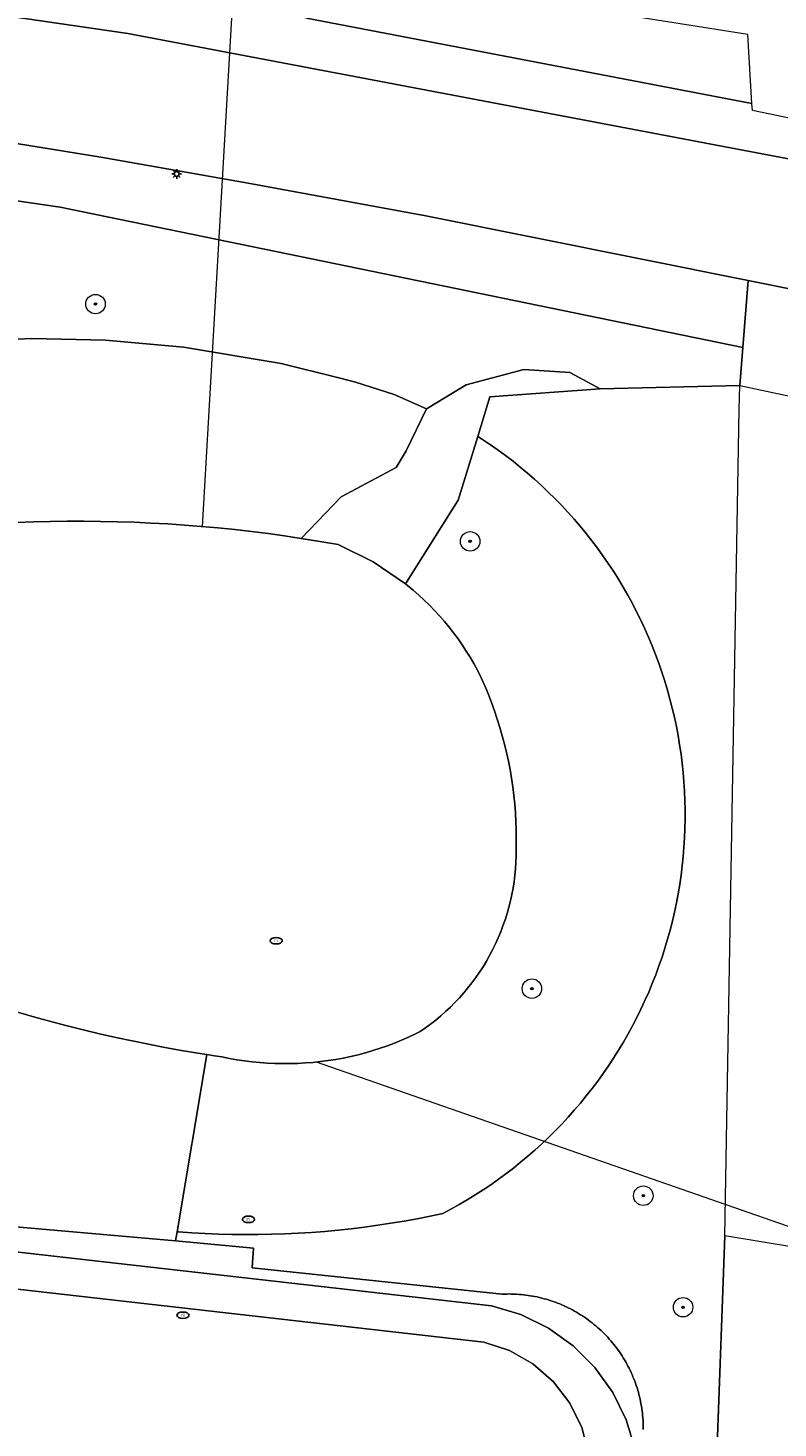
# Model space of a CAD drawing. Header units: metres. Extents: x 152610 to 160096, y 456114 to 462495.
# Tile 431 of 656: x 157401 to 157432, y 460651 to 460708. Entities that reach past the tile are written whole.
import ezdxf
from ezdxf.enums import TextEntityAlignment as Align

# ---------------------------------------------------------------- set-up
doc = ezdxf.new("R2010")
doc.units = ezdxf.units.M
doc.header["$LTSCALE"] = 0.5
doc.layers.get('0').update_dxf_attribs({"linetype": 'CONTINUOUS'})
for name, color, linetype, lineweight in [('B-PV-GK-BESCHOEIING-G', 251, 'GK-BESCHOEIING-SO', 18), ('B-PV-GR-BEPLANTING_CULTUUR_BODEMBEDEKKER-GV', 251, 'CONTINUOUS', 18), ('B-PV-GR-BEPLANTING_CULTUUR_BOSPLANTSOEN-GV', 251, 'CONTINUOUS', 18), ('B-PV-GR-BOOM-S', 251, 'CONTINUOUS', 25), ('B-PV-GR-HAAG-GV', 251, 'CONTINUOUS', 13), ('B-PV-GW-TALUD_KRUIN-G', 251, 'CONTINUOUS', 18), ('B-PV-IE-MEUBILAIR-S', 251, 'CONTINUOUS', 25), ('B-PV-KW-KUNSTWERK_DUIKER-G', 251, 'CONTINUOUS', 18), ('B-PV-OG-TERREIN_BEGROEID-GV', 251, 'CONTINUOUS', 18), ('B-PV-OG-WATER_MEER-GV', 251, 'CONTINUOUS', 18), ('B-PV-VH-ONVERHARD_ZAND-GV', 251, 'CONTINUOUS', 18), ('B-PV-VH-OPENVERHARDING_BETONSTRAATSTEEN-GV', 251, 'CONTINUOUS', 18), ('B-PV-VH-OPENVERHARDING_STRAATBAKSTEEN-GV', 251, 'CONTINUOUS', 18), ('B-PV-VH-OPENVERHARDING_TEGEL-GV', 251, 'CONTINUOUS', 18)]:
    doc.layers.add(name, color=color, linetype=linetype, lineweight=lineweight)
doc.styles.add('NLCS-ISO', font='NLCS-ISO.ttf')
doc.linetypes.add('GK-BESCHOEIING-SO', pattern='A,18,-3,[1,NLCS.SHX,S=0.6,R=0,X=0,Y=0],-3', length=24)

# ---------------------------------------------------------------- blocks, each defined once
blk = doc.blocks.new('SIE-MEUBILAIR_PAAL_LICHTMAST-SO')
for points in [[(-0.62, 0), (-1, 0)], [(-0.71, 0.71), (-0.44, 0.44)], [(0, 1), (0, 0.62)], [(0.44, 0.44), (0.71, 0.71)], [(1, 0), (0.62, 0)], [(-0.71, -0.71), (-0.44, -0.44)], [(0, -0.62), (0, -1)], [(0.44, -0.44), (0.71, -0.71)]]:
    blk.add_lwpolyline(points)
blk.add_circle((0, 0), 0.5)
blk = doc.blocks.new('SIE-MEUBILAIR_PUT_RIOOLPUT-SO')
blk.add_ellipse((0, 0), major_axis=(1.25, 0), ratio=0.54)
at = {"style": 'NLCS-ISO'}
blk.add_text('ri', height=0.75, dxfattribs=at).set_placement((-0.04, 0.07), align=Align.MIDDLE_CENTER)
blk = doc.blocks.new('SGR-BOOM_GBKN-SO')
at = {"linetype": 'ByBlock', "lineweight": 18}
h = blk.add_hatch(color=0, dxfattribs=at)
h.dxf.hatch_style = 1
edge = h.paths.add_edge_path()
edge.add_arc((0, 0), 0.25, 0, 360)
at = {"color": 0, "linetype": 'ByBlock', "lineweight": 18}
for radius in [2, 0.25]:
    blk.add_circle((0, 0), radius, dxfattribs=at)
at = {"color": 0, "linetype": 'ByBlock', "lineweight": 18, "style": 'NLCS-ISO'}
blk.add_attdef('SOORT', (2.5, 0), '', height=1.5, dxfattribs=at)

msp = doc.modelspace()

# ---------------------------------------------------------------- linework, layer by layer
at = {"layer": 'B-PV-GK-BESCHOEIING-G', "flags": 128}
msp.add_lwpolyline([(157380.247, 460681.903), (157380.55, 460682.233), (157380.82, 460682.468), (157381.096, 460682.697), (157381.377, 460682.921), (157381.664, 460683.138), (157381.955, 460683.349), (157382.25, 460683.553), (157382.55, 460683.751), (157382.855, 460683.942), (157383.164, 460684.126), (157383.476, 460684.304), (157383.793, 460684.474), (157384.113, 460684.637), (157384.437, 460684.793), (157384.764, 460684.942), (157385.094, 460685.083), (157385.428, 460685.217), (157385.764, 460685.344), (157386.103, 460685.463), (157386.445, 460685.574), (157386.789, 460685.678), (157387.369, 460685.838), (157388.037, 460686.013), (157388.706, 460686.181), (157389.377, 460686.341), (157390.05, 460686.494), (157390.724, 460686.638), (157391.401, 460686.775), (157392.079, 460686.904), (157392.758, 460687.025), (157393.439, 460687.138), (157394.12, 460687.243), (157394.804, 460687.341), (157395.488, 460687.43), (157396.173, 460687.511), (157396.859, 460687.585), (157397.546, 460687.65), (157398.233, 460687.708), (157398.922, 460687.758), (157399.61, 460687.799), (157400.299, 460687.833), (157400.989, 460687.858), (157401.679, 460687.876), (157402.369, 460687.886), (157403.059, 460687.887), (157403.748, 460687.881), (157404.438, 460687.867), (157405.128, 460687.844), (157405.817, 460687.814), (157406.506, 460687.776), (157407.195, 460687.729), (157407.882, 460687.675), (157408.57, 460687.613), (157409.256, 460687.542), (157409.941, 460687.464), (157410.626, 460687.378), (157411.31, 460687.284), (157411.992, 460687.182), (157412.749, 460687.059), (157413.505, 460686.927), (157414.944, 460686.218), (157416.27, 460685.314), (157416.357, 460685.245), (157416.589, 460685.052), (157416.817, 460684.853), (157417.039, 460684.648), (157417.256, 460684.437), (157417.467, 460684.221), (157417.672, 460683.999), (157417.871, 460683.771), (157418.064, 460683.539), (157418.251, 460683.301), (157418.432, 460683.059), (157418.606, 460682.812), (157418.773, 460682.56), (157418.934, 460682.304), (157419.088, 460682.044), (157419.235, 460681.78), (157419.248, 460681.752), (157419.4, 460681.429), (157419.544, 460681.102), (157419.68, 460680.772), (157419.81, 460680.44), (157419.931, 460680.104), (157420.045, 460679.766), (157420.152, 460679.425), (157420.251, 460679.082), (157420.342, 460678.737), (157420.425, 460678.39), (157420.501, 460678.041), (157420.569, 460677.691), (157420.629, 460677.339), (157420.681, 460676.986), (157420.725, 460676.632), (157420.761, 460676.277), (157420.789, 460675.921), (157420.809, 460675.565), (157420.822, 460675.208), (157420.826, 460674.851), (157420.822, 460674.494), (157420.823, 460674.418), (157420.821, 460674.151), (157420.812, 460673.884), (157420.794, 460673.617), (157420.768, 460673.352), (157420.735, 460673.087), (157420.693, 460672.823), (157420.644, 460672.56), (157420.586, 460672.299), (157420.521, 460672.04), (157420.449, 460671.783), (157420.368, 460671.528), (157420.28, 460671.276), (157420.184, 460671.026), (157420.082, 460670.78), (157419.971, 460670.537), (157419.854, 460670.297), (157419.729, 460670.06), (157419.597, 460669.828), (157419.459, 460669.6), (157419.313, 460669.375), (157419.161, 460669.156), (157419.003, 460668.941), (157418.838, 460668.731), (157418.667, 460668.525), (157418.49, 460668.325), (157418.307, 460668.131), (157418.118, 460667.942), (157417.923, 460667.759), (157417.724, 460667.581), (157417.519, 460667.41), (157417.308, 460667.245), (157417.094, 460667.086), (157416.874, 460666.934), (157416.685, 460666.841), (157416.4, 460666.708), (157416.113, 460666.583), (157415.822, 460666.465), (157415.529, 460666.354), (157415.232, 460666.251), (157414.934, 460666.156), (157414.633, 460666.068), (157414.329, 460665.988), (157414.024, 460665.916), (157413.717, 460665.851), (157413.409, 460665.795), (157413.099, 460665.746), (157412.788, 460665.705), (157412.476, 460665.672), (157412.163, 460665.647), (157411.85, 460665.63), (157411.537, 460665.621), (157411.223, 460665.621), (157410.91, 460665.628), (157410.596, 460665.643), (157410.284, 460665.666), (157409.971, 460665.697), (157409.66, 460665.736), (157409.35, 460665.783), (157409.041, 460665.837), (157408.734, 460665.9), (157408.426, 460665.945), (157408.118, 460665.992), (157407.741, 460666.051), (157407.065, 460666.164), (157406.39, 460666.285), (157405.716, 460666.414), (157405.044, 460666.55), (157404.374, 460666.694), (157403.705, 460666.847), (157403.038, 460667.007), (157402.373, 460667.174), (157401.71, 460667.35), (157401.049, 460667.533), (157400.39, 460667.724), (157399.734, 460667.922), (157399.08, 460668.128), (157398.428, 460668.342), (157397.779, 460668.563), (157397.133, 460668.792), (157396.489, 460669.029), (157395.848, 460669.273), (157395.21, 460669.524), (157394.575, 460669.783), (157394.046, 460670.049), (157393.79, 460670.163), (157393.531, 460670.27), (157393.27, 460670.369), (157393.005, 460670.461), (157392.738, 460670.546), (157392.469, 460670.622), (157392.197, 460670.691), (157391.924, 460670.752), (157391.649, 460670.806), (157391.373, 460670.851), (157391.095, 460670.888), (157390.817, 460670.918), (157390.538, 460670.94), (157390.258, 460670.953), (157389.978, 460670.959), (157389.698, 460670.956), (157389.418, 460670.946), (157389.138, 460670.928), (157388.86, 460670.901), (157388.582, 460670.867), (157388.305, 460670.825), (157388.029, 460670.775), (157387.755, 460670.717), (157387.483, 460670.651), (157387.213, 460670.578), (157386.945, 460670.496), (157386.679, 460670.408), (157386.416, 460670.311), (157386.156, 460670.207), (157385.899, 460670.096), (157385.844, 460670.071), (157385.831, 460670.069), (157385.601, 460670.033), (157385.369, 460670.005), (157385.137, 460669.985), (157384.904, 460669.973), (157384.671, 460669.969), (157384.437, 460669.973), (157384.204, 460669.985), (157383.972, 460670.005), (157383.741, 460670.033), (157383.51, 460670.069), (157383.281, 460670.113), (157383.054, 460670.165), (157382.828, 460670.224), (157382.605, 460670.291), (157382.384, 460670.366), (157382.166, 460670.448), (157381.95, 460670.538), (157381.738, 460670.635), (157381.53, 460670.739), (157381.325, 460670.85), (157381.124, 460670.969), (157380.927, 460671.094), (157380.734, 460671.226), (157380.547, 460671.364), (157380.364, 460671.509), (157380.186, 460671.659), (157380.013, 460671.816), (157379.846, 460671.979), (157379.685, 460672.147), (157379.529, 460672.321), (157379.38, 460672.5), (157379.236, 460672.684), (157379.1, 460672.873), (157378.969, 460673.066), (157378.846, 460673.264), (157378.729, 460673.466), (157378.619, 460673.672), (157378.516, 460673.881), (157378.421, 460674.094), (157378.389, 460674.189), (157378.316, 460674.424), (157378.251, 460674.661), (157378.194, 460674.899), (157378.144, 460675.14), (157378.102, 460675.382), (157378.069, 460675.626), (157378.043, 460675.87), (157378.025, 460676.115), (157378.015, 460676.361), (157378.013, 460676.606), (157378.019, 460676.852), (157378.033, 460677.097), (157378.055, 460677.342), (157378.085, 460677.586), (157378.123, 460677.829), (157378.169, 460678.07), (157378.223, 460678.31), (157378.284, 460678.548), (157378.353, 460678.784), (157378.43, 460679.017), (157378.514, 460679.248), (157378.606, 460679.476), (157378.705, 460679.7), (157378.812, 460679.922), (157378.925, 460680.14), (157379.046, 460680.354), (157379.173, 460680.564), (157379.308, 460680.77), (157379.448, 460680.971), (157379.596, 460681.168), (157379.75, 460681.359), (157379.909, 460681.546), (157380.075, 460681.727)], close=True, dxfattribs=at)
at = {"layer": 'B-PV-GR-BEPLANTING_CULTUUR_BODEMBEDEKKER-GV', "flags": 128}
msp.add_lwpolyline([(157423.021, 460693.996), (157421.137, 460694.117), (157418.765, 460693.485), (157417.164, 460692.516), (157417.135, 460692.498), (157416.297, 460690.782), (157415.888, 460690.09), (157413.627, 460688.889), (157411.992, 460687.182), (157412.749, 460687.059), (157413.505, 460686.927), (157414.944, 460686.218), (157416.27, 460685.314), (157418.444, 460688.746), (157419.244, 460691.37), (157419.737, 460692.989), (157424.267, 460693.324)], close=True, dxfattribs=at)
at = {"layer": 'B-PV-GR-BEPLANTING_CULTUUR_BOSPLANTSOEN-GV', "flags": 128}
for points in [[(157412.201, 460708.544), (157430.509, 460705.033), (157430.345, 460707.87), (157425.218, 460708.674)], [(157429.081, 460649.929), (157429.392, 460658.55), (157429.988, 460692.471), (157430.013, 460693.46), (157424.267, 460693.324), (157419.737, 460692.989), (157419.244, 460691.37), (157419.444, 460691.242), (157419.763, 460691.028), (157420.077, 460690.808), (157420.387, 460690.58), (157420.692, 460690.347), (157420.992, 460690.107), (157421.286, 460689.861), (157421.576, 460689.609), (157421.861, 460689.351), (157422.139, 460689.087), (157422.413, 460688.818), (157422.68, 460688.543), (157422.942, 460688.262), (157423.198, 460687.976), (157423.448, 460687.684), (157423.692, 460687.388), (157423.93, 460687.086), (157424.161, 460686.78), (157424.386, 460686.468), (157424.604, 460686.152), (157424.816, 460685.832), (157425.021, 460685.507), (157425.219, 460685.179), (157425.41, 460684.846), (157425.594, 460684.509), (157425.771, 460684.168), (157425.942, 460683.824), (157426.104, 460683.476), (157426.26, 460683.125), (157426.408, 460682.771), (157426.549, 460682.414), (157426.682, 460682.054), (157426.808, 460681.691), (157426.926, 460681.326), (157427.037, 460680.958), (157427.14, 460680.588), (157427.235, 460680.216), (157427.323, 460679.842), (157427.402, 460679.467), (157427.474, 460679.09), (157427.538, 460678.711), (157427.594, 460678.331), (157427.642, 460677.95), (157427.682, 460677.568), (157427.714, 460677.186), (157427.738, 460676.803), (157427.754, 460676.419), (157427.763, 460676.035), (157427.763, 460675.651), (157427.755, 460675.267), (157427.739, 460674.884), (157427.715, 460674.501), (157427.684, 460674.118), (157427.644, 460673.736), (157427.596, 460673.355), (157427.541, 460672.975), (157427.477, 460672.596), (157427.406, 460672.219), (157427.326, 460671.843), (157427.239, 460671.47), (157427.144, 460671.098), (157427.042, 460670.727), (157426.932, 460670.36), (157426.814, 460669.994), (157426.688, 460669.631), (157426.555, 460669.271), (157426.415, 460668.914), (157426.267, 460668.56), (157426.112, 460668.208), (157425.949, 460667.861), (157425.78, 460667.516), (157425.603, 460667.175), (157425.419, 460666.838), (157425.228, 460666.505), (157425.03, 460666.176), (157424.825, 460665.851), (157424.614, 460665.531), (157424.396, 460665.215), (157424.172, 460664.903), (157423.941, 460664.597), (157423.703, 460664.295), (157423.46, 460663.998), (157423.21, 460663.706), (157422.954, 460663.42), (157422.693, 460663.139), (157422.425, 460662.863), (157422.152, 460662.593), (157421.874, 460662.329), (157421.589, 460662.071), (157421.3, 460661.819), (157421.005, 460661.572), (157420.706, 460661.332), (157420.401, 460661.099), (157420.092, 460660.871), (157419.778, 460660.65), (157419.459, 460660.436), (157419.136, 460660.229), (157418.809, 460660.028), (157418.477, 460659.834), (157418.142, 460659.647), (157417.803, 460659.467), (157417.291, 460659.359), (157416.754, 460659.253), (157416.215, 460659.155), (157415.676, 460659.065), (157415.135, 460658.984), (157414.593, 460658.909), (157414.049, 460658.843), (157413.505, 460658.785), (157412.96, 460658.735), (157412.415, 460658.693), (157411.869, 460658.659), (157411.322, 460658.632), (157410.775, 460658.614), (157410.228, 460658.604), (157409.681, 460658.602), (157409.134, 460658.607), (157408.587, 460658.621), (157408.04, 460658.643), (157407.494, 460658.672), (157406.948, 460658.71), (157406.889, 460658.715), (157406.826, 460658.345), (157410.023, 460658.045), (157409.974, 460657.24), (157420.247, 460656.157), (157420.344, 460656.161), (157420.44, 460656.163), (157420.537, 460656.164), (157420.634, 460656.163), (157420.73, 460656.16), (157420.827, 460656.156), (157420.924, 460656.149), (157421.02, 460656.141), (157421.116, 460656.132), (157421.212, 460656.121), (157421.308, 460656.108), (157421.403, 460656.093), (157421.499, 460656.077), (157421.594, 460656.059), (157421.689, 460656.04), (157421.783, 460656.018), (157421.877, 460655.995), (157421.97, 460655.971), (157422.063, 460655.945), (157422.156, 460655.917), (157422.248, 460655.887), (157422.34, 460655.856), (157422.431, 460655.824), (157422.521, 460655.79), (157422.611, 460655.754), (157422.7, 460655.716), (157422.789, 460655.678), (157422.877, 460655.637), (157422.964, 460655.595), (157423.05, 460655.552), (157423.136, 460655.507), (157423.22, 460655.46), (157423.304, 460655.412), (157423.387, 460655.363), (157423.47, 460655.312), (157423.551, 460655.26), (157423.631, 460655.206), (157423.711, 460655.151), (157423.789, 460655.094), (157423.867, 460655.036), (157423.943, 460654.977), (157424.019, 460654.916), (157424.093, 460654.854), (157424.166, 460654.791), (157424.238, 460654.727), (157424.309, 460654.661), (157424.379, 460654.594), (157424.448, 460654.526), (157424.515, 460654.457), (157424.581, 460654.386), (157424.646, 460654.315), (157424.71, 460654.242), (157424.772, 460654.168), (157424.833, 460654.093), (157424.893, 460654.017), (157424.951, 460653.94), (157425.008, 460653.862), (157425.064, 460653.783), (157425.119, 460653.703), (157425.171, 460653.622), (157425.223, 460653.54), (157425.273, 460653.457), (157425.321, 460653.374), (157425.369, 460653.289), (157425.414, 460653.204), (157425.458, 460653.118), (157425.501, 460653.031), (157425.542, 460652.944), (157425.581, 460652.855), (157425.619, 460652.766), (157425.656, 460652.677), (157425.691, 460652.587), (157425.724, 460652.496), (157425.755, 460652.404), (157425.786, 460652.312), (157425.814, 460652.22), (157425.841, 460652.127), (157425.866, 460652.034), (157425.889, 460651.94), (157425.911, 460651.846), (157425.932, 460651.751), (157425.95, 460651.656), (157425.967, 460651.561), (157425.982, 460651.466), (157425.996, 460651.37), (157426.008, 460651.274), (157426.018, 460651.178), (157426.027, 460651.081), (157426.033, 460650.985), (157426.038, 460650.888), (157426.042, 460650.792), (157426.044, 460650.695), (157426.044, 460650.598)]]:
    msp.add_lwpolyline(points, dxfattribs=at)
for points in [[(157419.444, 460691.242), (157419.244, 460691.37), (157418.444, 460688.746), (157416.27, 460685.314), (157416.357, 460685.245), (157416.589, 460685.052), (157416.817, 460684.853), (157417.039, 460684.648), (157417.256, 460684.437), (157417.467, 460684.221), (157417.672, 460683.999), (157417.871, 460683.771), (157418.064, 460683.539), (157418.251, 460683.301), (157418.432, 460683.059), (157418.606, 460682.812), (157418.773, 460682.56), (157418.934, 460682.304), (157419.088, 460682.044), (157419.235, 460681.78), (157419.249, 460681.752), (157419.4, 460681.429), (157419.544, 460681.102), (157419.68, 460680.772), (157419.81, 460680.44), (157419.931, 460680.104), (157420.045, 460679.766), (157420.152, 460679.425), (157420.251, 460679.082), (157420.342, 460678.737), (157420.426, 460678.39), (157420.501, 460678.041), (157420.569, 460677.691), (157420.629, 460677.339), (157420.681, 460676.986), (157420.725, 460676.632), (157420.761, 460676.277), (157420.789, 460675.921), (157420.809, 460675.565), (157420.822, 460675.208), (157420.826, 460674.851), (157420.822, 460674.494), (157420.823, 460674.418), (157420.821, 460674.151), (157420.812, 460673.884), (157420.794, 460673.617), (157420.768, 460673.352), (157420.735, 460673.087), (157420.693, 460672.823), (157420.644, 460672.56), (157420.586, 460672.299), (157420.521, 460672.04), (157420.448, 460671.783), (157420.368, 460671.528), (157420.28, 460671.276), (157420.185, 460671.027), (157420.082, 460670.78), (157419.971, 460670.537), (157419.854, 460670.297), (157419.729, 460670.06), (157419.597, 460669.828), (157419.459, 460669.6), (157419.313, 460669.376), (157419.161, 460669.156), (157419.003, 460668.941), (157418.838, 460668.731), (157418.667, 460668.525), (157418.49, 460668.325), (157418.307, 460668.131), (157418.118, 460667.942), (157417.923, 460667.759), (157417.723, 460667.581), (157417.519, 460667.41), (157417.308, 460667.245), (157417.094, 460667.086), (157416.874, 460666.934), (157416.685, 460666.841), (157416.4, 460666.708), (157416.113, 460666.583), (157415.822, 460666.465), (157415.529, 460666.354), (157415.233, 460666.251), (157414.934, 460666.156), (157414.633, 460666.068), (157414.329, 460665.988), (157414.024, 460665.916), (157413.717, 460665.851), (157413.409, 460665.795), (157413.099, 460665.746), (157412.788, 460665.705), (157412.476, 460665.672), (157412.163, 460665.647), (157411.85, 460665.63), (157411.537, 460665.622), (157411.223, 460665.62), (157410.91, 460665.628), (157410.596, 460665.643), (157410.284, 460665.666), (157409.971, 460665.697), (157409.66, 460665.736), (157409.35, 460665.783), (157409.041, 460665.837), (157408.734, 460665.9), (157408.426, 460665.945), (157408.118, 460665.991), (157406.889, 460658.715), (157406.948, 460658.71), (157407.494, 460658.672), (157408.04, 460658.643), (157408.587, 460658.621), (157409.134, 460658.607), (157409.681, 460658.602), (157410.228, 460658.604), (157410.775, 460658.614), (157411.322, 460658.632), (157411.869, 460658.659), (157412.415, 460658.693), (157412.96, 460658.735), (157413.505, 460658.785), (157414.049, 460658.843), (157414.593, 460658.909), (157415.135, 460658.984), (157415.676, 460659.065), (157416.215, 460659.155), (157416.754, 460659.253), (157417.291, 460659.359), (157417.803, 460659.467), (157418.142, 460659.647), (157418.477, 460659.834), (157418.809, 460660.028), (157419.136, 460660.229), (157419.459, 460660.436), (157419.778, 460660.65), (157420.092, 460660.871), (157420.401, 460661.099), (157420.706, 460661.332), (157421.005, 460661.572), (157421.3, 460661.819), (157421.589, 460662.071), (157421.874, 460662.329), (157422.152, 460662.593), (157422.425, 460662.863), (157422.693, 460663.139), (157422.954, 460663.42), (157423.21, 460663.706), (157423.46, 460663.998), (157423.703, 460664.295), (157423.941, 460664.597), (157424.172, 460664.903), (157424.396, 460665.215), (157424.614, 460665.531), (157424.825, 460665.851), (157425.03, 460666.176), (157425.228, 460666.505), (157425.419, 460666.838), (157425.603, 460667.175), (157425.78, 460667.516), (157425.949, 460667.861), (157426.112, 460668.208), (157426.267, 460668.56), (157426.415, 460668.914), (157426.555, 460669.271), (157426.688, 460669.631), (157426.814, 460669.994), (157426.932, 460670.36), (157427.042, 460670.727), (157427.144, 460671.098), (157427.239, 460671.47), (157427.326, 460671.843), (157427.406, 460672.219), (157427.477, 460672.596), (157427.541, 460672.975), (157427.596, 460673.355), (157427.644, 460673.736), (157427.684, 460674.118), (157427.715, 460674.501), (157427.739, 460674.884), (157427.755, 460675.267), (157427.763, 460675.651), (157427.763, 460676.035), (157427.754, 460676.419), (157427.738, 460676.803), (157427.714, 460677.186), (157427.682, 460677.568), (157427.642, 460677.95), (157427.594, 460678.331), (157427.538, 460678.711), (157427.474, 460679.09), (157427.402, 460679.467), (157427.323, 460679.842), (157427.235, 460680.216), (157427.14, 460680.588), (157427.037, 460680.958), (157426.926, 460681.326), (157426.808, 460681.691), (157426.682, 460682.054), (157426.549, 460682.414), (157426.408, 460682.771), (157426.26, 460683.125), (157426.104, 460683.476), (157425.942, 460683.824), (157425.771, 460684.168), (157425.594, 460684.509), (157425.41, 460684.846), (157425.219, 460685.179), (157425.021, 460685.507), (157424.816, 460685.832), (157424.604, 460686.152), (157424.386, 460686.468), (157424.161, 460686.78), (157423.93, 460687.086), (157423.692, 460687.388), (157423.448, 460687.684), (157423.198, 460687.976), (157422.942, 460688.262), (157422.68, 460688.543), (157422.413, 460688.818), (157422.139, 460689.087), (157421.861, 460689.351), (157421.576, 460689.609), (157421.286, 460689.861), (157420.992, 460690.107), (157420.692, 460690.347), (157420.387, 460690.58), (157420.077, 460690.808), (157419.763, 460691.028)], [(157459.924, 460653.513), (157429.392, 460658.55), (157429.081, 460649.929), (157453.407, 460647.679), (157458.829, 460647.484), (157459.673, 460652.209)]]:
    msp.add_lwpolyline(points, close=True, dxfattribs=at)
at = {"layer": 'B-PV-GR-HAAG-GV', "flags": 128}
for points in [[(157426.044, 460650.598), (157426.044, 460650.695), (157426.042, 460650.792), (157426.038, 460650.888), (157426.033, 460650.985), (157426.027, 460651.081), (157426.018, 460651.178), (157426.008, 460651.274), (157425.996, 460651.37), (157425.982, 460651.466), (157425.967, 460651.561), (157425.95, 460651.656), (157425.932, 460651.751), (157425.911, 460651.846), (157425.889, 460651.94), (157425.866, 460652.034), (157425.841, 460652.127), (157425.814, 460652.22), (157425.786, 460652.312), (157425.755, 460652.404), (157425.724, 460652.496), (157425.691, 460652.587), (157425.656, 460652.677), (157425.619, 460652.766), (157425.581, 460652.855), (157425.542, 460652.944), (157425.501, 460653.031), (157425.458, 460653.118), (157425.414, 460653.204), (157425.369, 460653.289), (157425.321, 460653.374), (157425.273, 460653.457), (157425.223, 460653.54), (157425.171, 460653.622), (157425.119, 460653.703), (157425.064, 460653.783), (157425.008, 460653.862), (157424.951, 460653.94), (157424.893, 460654.017), (157424.833, 460654.093), (157424.772, 460654.168), (157424.71, 460654.242), (157424.646, 460654.315), (157424.581, 460654.386), (157424.515, 460654.457), (157424.448, 460654.526), (157424.379, 460654.594), (157424.309, 460654.661), (157424.238, 460654.727), (157424.166, 460654.791), (157424.093, 460654.854), (157424.019, 460654.916), (157423.943, 460654.977), (157423.867, 460655.036), (157423.789, 460655.094), (157423.711, 460655.151), (157423.631, 460655.206), (157423.551, 460655.26), (157423.47, 460655.312), (157423.387, 460655.363), (157423.304, 460655.412), (157423.22, 460655.46), (157423.136, 460655.507), (157423.05, 460655.552), (157422.964, 460655.595), (157422.877, 460655.637), (157422.789, 460655.678), (157422.7, 460655.716), (157422.611, 460655.754), (157422.521, 460655.79), (157422.431, 460655.824), (157422.34, 460655.856), (157422.248, 460655.887), (157422.156, 460655.917), (157422.063, 460655.945), (157421.97, 460655.971), (157421.877, 460655.995), (157421.783, 460656.018), (157421.689, 460656.04), (157421.594, 460656.059), (157421.499, 460656.077), (157421.403, 460656.093), (157421.308, 460656.108), (157421.212, 460656.121), (157421.116, 460656.132), (157421.02, 460656.141), (157420.924, 460656.149), (157420.827, 460656.156), (157420.73, 460656.16), (157420.634, 460656.163), (157420.537, 460656.164), (157420.44, 460656.163), (157420.344, 460656.161), (157420.247, 460656.157), (157409.974, 460657.24), (157410.023, 460658.045), (157406.826, 460658.345), (157400.105, 460658.939)], [(157394.943, 460658.498), (157419.808, 460655.673), (157421.013, 460655.315), (157422.143, 460654.764), (157423.167, 460654.034), (157424.057, 460653.146), (157424.789, 460652.124), (157425.343, 460650.995), (157425.704, 460649.791)]]:
    msp.add_lwpolyline(points, dxfattribs=at)
at = {"layer": 'B-PV-GW-TALUD_KRUIN-G', "flags": 128}
for points in [[(157417.135, 460692.498), (157415.806, 460693.089), (157414.218, 460693.603), (157413.539, 460693.776), (157411.164, 460694.356), (157407.148, 460695.038), (157403.946, 460695.322), (157400.921, 460695.383), (157397.968, 460695.249)], [(157406.889, 460658.715), (157406.948, 460658.71), (157407.494, 460658.672), (157408.04, 460658.643), (157408.587, 460658.621), (157409.134, 460658.607), (157409.681, 460658.602), (157410.228, 460658.604), (157410.775, 460658.614), (157411.322, 460658.632), (157411.869, 460658.659), (157412.415, 460658.693), (157412.96, 460658.735), (157413.505, 460658.785), (157414.049, 460658.843), (157414.593, 460658.909), (157415.135, 460658.984), (157415.676, 460659.065), (157416.215, 460659.155), (157416.754, 460659.253), (157417.291, 460659.359), (157417.803, 460659.467), (157418.142, 460659.647), (157418.477, 460659.834), (157418.809, 460660.028), (157419.136, 460660.229), (157419.459, 460660.436), (157419.778, 460660.65), (157420.092, 460660.871), (157420.401, 460661.099), (157420.706, 460661.332), (157421.005, 460661.572), (157421.3, 460661.819), (157421.589, 460662.071), (157421.874, 460662.329), (157422.152, 460662.593), (157422.425, 460662.863), (157422.693, 460663.139), (157422.954, 460663.42), (157423.21, 460663.706), (157423.46, 460663.998), (157423.703, 460664.295), (157423.941, 460664.597), (157424.172, 460664.903), (157424.396, 460665.215), (157424.614, 460665.531), (157424.825, 460665.851), (157425.03, 460666.176), (157425.228, 460666.505), (157425.419, 460666.838), (157425.603, 460667.175), (157425.78, 460667.516), (157425.949, 460667.861), (157426.112, 460668.208), (157426.267, 460668.56), (157426.415, 460668.914), (157426.555, 460669.271), (157426.688, 460669.631), (157426.814, 460669.994), (157426.932, 460670.36), (157427.042, 460670.727), (157427.144, 460671.098), (157427.239, 460671.47), (157427.326, 460671.843), (157427.406, 460672.219), (157427.477, 460672.596), (157427.541, 460672.975), (157427.596, 460673.355), (157427.644, 460673.736), (157427.684, 460674.118), (157427.715, 460674.501), (157427.739, 460674.884), (157427.755, 460675.267), (157427.763, 460675.651), (157427.763, 460676.035), (157427.754, 460676.419), (157427.738, 460676.803), (157427.714, 460677.186), (157427.682, 460677.568), (157427.642, 460677.95), (157427.594, 460678.331), (157427.538, 460678.711), (157427.474, 460679.09), (157427.402, 460679.467), (157427.323, 460679.842), (157427.235, 460680.216), (157427.14, 460680.588), (157427.037, 460680.958), (157426.926, 460681.326), (157426.808, 460681.691), (157426.682, 460682.054), (157426.549, 460682.414), (157426.408, 460682.771), (157426.26, 460683.125), (157426.104, 460683.476), (157425.942, 460683.824), (157425.771, 460684.168), (157425.594, 460684.509), (157425.41, 460684.846), (157425.219, 460685.179), (157425.021, 460685.507), (157424.816, 460685.832), (157424.604, 460686.152), (157424.386, 460686.468), (157424.161, 460686.78), (157423.93, 460687.086), (157423.692, 460687.388), (157423.448, 460687.684), (157423.198, 460687.976), (157422.942, 460688.262), (157422.68, 460688.543), (157422.413, 460688.818), (157422.139, 460689.087), (157421.861, 460689.351), (157421.576, 460689.609), (157421.286, 460689.861), (157420.992, 460690.107), (157420.692, 460690.347), (157420.387, 460690.58), (157420.077, 460690.808), (157419.763, 460691.028), (157419.444, 460691.242), (157419.244, 460691.37)], [(157400.105, 460658.939), (157406.826, 460658.345)]]:
    msp.add_lwpolyline(points, dxfattribs=at)
at = {"layer": 'B-PV-KW-KUNSTWERK_DUIKER-G', "flags": 128}
for points in [[(157410.394, 460730.609), (157407.914, 460687.672)], [(157429.865, 460500), (157442.81, 460553.83), (157460.12, 460649.15), (157412.613, 460665.687)]]:
    msp.add_lwpolyline(points, dxfattribs=at)
at = {"layer": 'B-PV-OG-TERREIN_BEGROEID-GV', "flags": 128}
for points in [[(157397.968, 460695.249), (157400.921, 460695.383), (157403.946, 460695.322), (157407.148, 460695.038), (157411.164, 460694.356), (157413.539, 460693.776), (157414.218, 460693.603), (157415.806, 460693.089), (157417.135, 460692.498), (157417.164, 460692.516), (157418.765, 460693.485), (157421.137, 460694.117), (157423.021, 460693.996), (157424.267, 460693.324), (157430.013, 460693.46), (157430.129, 460695.024), (157402.091, 460700.774), (157381.178, 460703.838)], [(157400.299, 460687.833), (157400.989, 460687.858), (157401.679, 460687.876), (157402.369, 460687.886), (157403.058, 460687.887), (157403.749, 460687.881), (157404.438, 460687.867), (157405.128, 460687.844), (157405.817, 460687.814), (157406.506, 460687.775), (157407.195, 460687.729), (157407.882, 460687.675), (157408.57, 460687.613), (157409.256, 460687.542), (157409.942, 460687.464), (157410.626, 460687.378), (157411.31, 460687.284), (157411.992, 460687.182), (157413.627, 460688.889), (157415.888, 460690.09), (157416.297, 460690.782), (157417.135, 460692.498), (157415.806, 460693.089), (157414.218, 460693.603), (157413.539, 460693.776), (157411.164, 460694.356), (157407.148, 460695.038), (157403.946, 460695.322), (157400.921, 460695.383), (157397.968, 460695.249)], [(157400.105, 460658.939), (157406.826, 460658.345), (157406.889, 460658.715), (157408.118, 460665.991), (157407.741, 460666.051), (157407.065, 460666.164), (157406.39, 460666.285), (157405.716, 460666.414), (157405.044, 460666.55), (157404.374, 460666.694), (157403.705, 460666.847), (157403.038, 460667.006), (157402.373, 460667.174), (157401.71, 460667.35), (157401.049, 460667.533), (157400.391, 460667.724)]]:
    msp.add_lwpolyline(points, dxfattribs=at)
at = {"layer": 'B-PV-OG-WATER_MEER-GV', "flags": 128}
msp.add_lwpolyline([(157400.391, 460667.724), (157401.049, 460667.533), (157401.71, 460667.35), (157402.373, 460667.174), (157403.038, 460667.006), (157403.705, 460666.847), (157404.374, 460666.694), (157405.044, 460666.55), (157405.716, 460666.414), (157406.39, 460666.285), (157407.065, 460666.164), (157407.741, 460666.051), (157408.118, 460665.991), (157408.426, 460665.945), (157408.734, 460665.9), (157409.041, 460665.837), (157409.35, 460665.783), (157409.66, 460665.736), (157409.971, 460665.697), (157410.284, 460665.666), (157410.596, 460665.643), (157410.91, 460665.628), (157411.223, 460665.62), (157411.537, 460665.622), (157411.85, 460665.63), (157412.163, 460665.647), (157412.476, 460665.672), (157412.788, 460665.705), (157413.099, 460665.746), (157413.409, 460665.795), (157413.717, 460665.851), (157414.024, 460665.916), (157414.329, 460665.988), (157414.633, 460666.068), (157414.934, 460666.156), (157415.233, 460666.251), (157415.529, 460666.354), (157415.822, 460666.465), (157416.113, 460666.583), (157416.4, 460666.708), (157416.685, 460666.841), (157416.874, 460666.934), (157417.094, 460667.086), (157417.308, 460667.245), (157417.519, 460667.41), (157417.723, 460667.581), (157417.923, 460667.759), (157418.118, 460667.942), (157418.307, 460668.131), (157418.49, 460668.325), (157418.667, 460668.525), (157418.838, 460668.731), (157419.003, 460668.941), (157419.161, 460669.156), (157419.313, 460669.376), (157419.459, 460669.6), (157419.597, 460669.828), (157419.729, 460670.06), (157419.854, 460670.297), (157419.971, 460670.537), (157420.082, 460670.78), (157420.185, 460671.027), (157420.28, 460671.276), (157420.368, 460671.528), (157420.448, 460671.783), (157420.521, 460672.04), (157420.586, 460672.299), (157420.644, 460672.56), (157420.693, 460672.823), (157420.735, 460673.087), (157420.768, 460673.352), (157420.794, 460673.617), (157420.812, 460673.884), (157420.821, 460674.151), (157420.823, 460674.418), (157420.822, 460674.494), (157420.826, 460674.851), (157420.822, 460675.208), (157420.809, 460675.565), (157420.789, 460675.921), (157420.761, 460676.277), (157420.725, 460676.632), (157420.681, 460676.986), (157420.629, 460677.339), (157420.569, 460677.691), (157420.501, 460678.041), (157420.426, 460678.39), (157420.342, 460678.737), (157420.251, 460679.082), (157420.152, 460679.425), (157420.045, 460679.766), (157419.931, 460680.104), (157419.81, 460680.44), (157419.68, 460680.772), (157419.544, 460681.102), (157419.4, 460681.429), (157419.249, 460681.752), (157419.235, 460681.78), (157419.088, 460682.044), (157418.934, 460682.304), (157418.773, 460682.56), (157418.606, 460682.812), (157418.432, 460683.059), (157418.251, 460683.301), (157418.064, 460683.539), (157417.871, 460683.771), (157417.672, 460683.999), (157417.467, 460684.221), (157417.256, 460684.437), (157417.039, 460684.648), (157416.817, 460684.853), (157416.589, 460685.052), (157416.357, 460685.245), (157416.27, 460685.314), (157414.944, 460686.218), (157413.505, 460686.927), (157412.749, 460687.059), (157411.992, 460687.182), (157411.31, 460687.284), (157410.626, 460687.378), (157409.942, 460687.464), (157409.256, 460687.542), (157408.57, 460687.613), (157407.882, 460687.675), (157407.195, 460687.729), (157406.506, 460687.775), (157405.817, 460687.814), (157405.128, 460687.844), (157404.438, 460687.867), (157403.749, 460687.881), (157403.058, 460687.887), (157402.369, 460687.886), (157401.679, 460687.876), (157400.989, 460687.858), (157400.299, 460687.833)], dxfattribs=at)
at = {"layer": 'B-PV-VH-ONVERHARD_ZAND-GV', "flags": 128}
for points in [[(157426.044, 460650.598), (157426.044, 460650.695), (157426.042, 460650.792), (157426.038, 460650.888), (157426.033, 460650.985), (157426.027, 460651.081), (157426.018, 460651.178), (157426.008, 460651.274), (157425.996, 460651.37), (157425.982, 460651.466), (157425.967, 460651.561), (157425.95, 460651.656), (157425.932, 460651.751), (157425.911, 460651.846), (157425.889, 460651.94), (157425.866, 460652.034), (157425.841, 460652.127), (157425.814, 460652.22), (157425.786, 460652.312), (157425.755, 460652.404), (157425.724, 460652.496), (157425.691, 460652.587), (157425.656, 460652.677), (157425.619, 460652.766), (157425.581, 460652.855), (157425.542, 460652.944), (157425.501, 460653.031), (157425.458, 460653.118), (157425.414, 460653.204), (157425.369, 460653.289), (157425.321, 460653.374), (157425.273, 460653.457), (157425.223, 460653.54), (157425.171, 460653.622), (157425.119, 460653.703), (157425.064, 460653.783), (157425.008, 460653.862), (157424.951, 460653.94), (157424.893, 460654.017), (157424.833, 460654.093), (157424.772, 460654.168), (157424.71, 460654.242), (157424.646, 460654.315), (157424.581, 460654.386), (157424.515, 460654.457), (157424.448, 460654.526), (157424.379, 460654.594), (157424.309, 460654.661), (157424.238, 460654.727), (157424.166, 460654.791), (157424.093, 460654.854), (157424.019, 460654.916), (157423.943, 460654.977), (157423.867, 460655.036), (157423.789, 460655.094), (157423.711, 460655.151), (157423.631, 460655.206), (157423.551, 460655.26), (157423.47, 460655.312), (157423.387, 460655.363), (157423.304, 460655.412), (157423.22, 460655.46), (157423.136, 460655.507), (157423.05, 460655.552), (157422.964, 460655.595), (157422.877, 460655.637), (157422.789, 460655.678), (157422.7, 460655.716), (157422.611, 460655.754), (157422.521, 460655.79), (157422.431, 460655.824), (157422.34, 460655.856), (157422.248, 460655.887), (157422.156, 460655.917), (157422.063, 460655.945), (157421.97, 460655.971), (157421.877, 460655.995), (157421.783, 460656.018), (157421.689, 460656.04), (157421.594, 460656.059), (157421.499, 460656.077), (157421.403, 460656.093), (157421.308, 460656.108), (157421.212, 460656.121), (157421.116, 460656.132), (157421.02, 460656.141), (157420.924, 460656.149), (157420.827, 460656.156), (157420.73, 460656.16), (157420.634, 460656.163), (157420.537, 460656.164), (157420.44, 460656.163), (157420.344, 460656.161), (157420.247, 460656.157), (157409.974, 460657.24), (157410.023, 460658.045), (157406.826, 460658.345), (157400.105, 460658.939)], [(157394.943, 460658.498), (157419.808, 460655.673), (157421.013, 460655.315), (157422.143, 460654.764), (157423.167, 460654.034), (157424.057, 460653.146), (157424.789, 460652.124), (157425.343, 460650.995), (157425.704, 460649.791)]]:
    msp.add_lwpolyline(points, dxfattribs=at)
at = {"layer": 'B-PV-VH-OPENVERHARDING_BETONSTRAATSTEEN-GV', "flags": 128}
msp.add_lwpolyline([(157423.794, 460649.611), (157423.514, 460650.686), (157423.026, 460651.683), (157422.349, 460652.564), (157421.51, 460653.293), (157420.544, 460653.841), (157419.488, 460654.185), (157387.44, 460657.831), (157370.403, 460659.767), (157369.139, 460659.886), (157369.101, 460659.889), (157368.531, 460654.738), (157368.938, 460654.699), (157386.809, 460652.765), (157388.95, 460652.553), (157390.035, 460652.393), (157391.073, 460652.043), (157392.033, 460651.513), (157392.883, 460650.822), (157393.596, 460649.99)], dxfattribs=at)
at = {"layer": 'B-PV-VH-OPENVERHARDING_STRAATBAKSTEEN-GV', "flags": 128}
msp.add_lwpolyline([(157463.69, 460696.188), (157434.686, 460702.265), (157404.861, 460707.916), (157387.927, 460710.39), (157387.413, 460705.394), (157395.372, 460704.184), (157403.758, 460702.837), (157409.814, 460701.772), (157417.111, 460700.429), (157430.35, 460697.767), (157450.777, 460693.66), (157457.779, 460692.316), (157459.969, 460691.825), (157460.963, 460691.56), (157461.875, 460691.27), (157462.625, 460690.967)], close=True, dxfattribs=at)
at = {"layer": 'B-PV-VH-OPENVERHARDING_TEGEL-GV', "flags": 128}
msp.add_lwpolyline([(157378.6, 460711.752), (157381.62, 460711.311), (157387.927, 460710.39), (157404.861, 460707.916), (157434.686, 460702.265), (157463.69, 460696.188), (157471.257, 460694.602), (157471.548, 460696.342), (157433.302, 460704.177), (157430.525, 460704.746), (157430.509, 460705.033), (157412.201, 460708.544), (157407.706, 460709.406), (157402.441, 460710.183), (157387.335, 460712.461), (157386.889, 460712.521), (157385.393, 460712.722), (157385.01, 460712.779), (157380.948, 460713.387), (157380.04, 460713.523), (157379.225, 460712.52)], close=True, dxfattribs=at)
for points in [[(157381.178, 460703.838), (157402.091, 460700.774), (157430.129, 460695.024), (157430.35, 460697.767), (157417.111, 460700.429), (157409.814, 460701.772), (157403.758, 460702.837), (157395.372, 460704.184)], [(157450.777, 460693.66), (157430.35, 460697.767), (157430.129, 460695.024), (157430.013, 460693.46), (157459.685, 460687.156)], [(157425.704, 460649.791), (157425.343, 460650.995), (157424.789, 460652.124), (157424.057, 460653.146), (157423.167, 460654.034), (157422.143, 460654.764), (157421.013, 460655.315), (157419.808, 460655.673), (157394.943, 460658.498), (157369.385, 460661.449), (157369.299, 460661.466), (157369.101, 460659.889), (157369.139, 460659.886), (157370.403, 460659.767), (157387.44, 460657.831), (157419.488, 460654.185), (157420.544, 460653.841), (157421.51, 460653.293), (157422.349, 460652.564), (157423.026, 460651.683), (157423.514, 460650.686), (157423.794, 460649.611)]]:
    msp.add_lwpolyline(points, dxfattribs=at)

# ---------------------------------------------------------------- block references
at = {"layer": 'B-PV-GR-BOOM-S', "xscale": 0.2, "yscale": 0.2, "zscale": 0.2}
for p in [(157403.537, 460696.801), (157418.93, 460687.06), (157421.467, 460668.699), (157426.044, 460660.197), (157427.679, 460655.62)]:
    msp.add_blockref('SGR-BOOM_GBKN-SO', p, dxfattribs=at)
at = {"layer": 'B-PV-IE-MEUBILAIR-S', "xscale": 0.2, "yscale": 0.2, "zscale": 0.2}
for name, p in [('SIE-MEUBILAIR_PAAL_LICHTMAST-SO', (157406.875, 460702.143)), ('SIE-MEUBILAIR_PUT_RIOOLPUT-SO', (157410.964, 460670.667)), ('SIE-MEUBILAIR_PUT_RIOOLPUT-SO', (157409.823, 460659.228)), ('SIE-MEUBILAIR_PUT_RIOOLPUT-SO', (157407.132, 460655.289))]:
    msp.add_blockref(name, p, dxfattribs=at)

doc.saveas('drawing.dxf')
